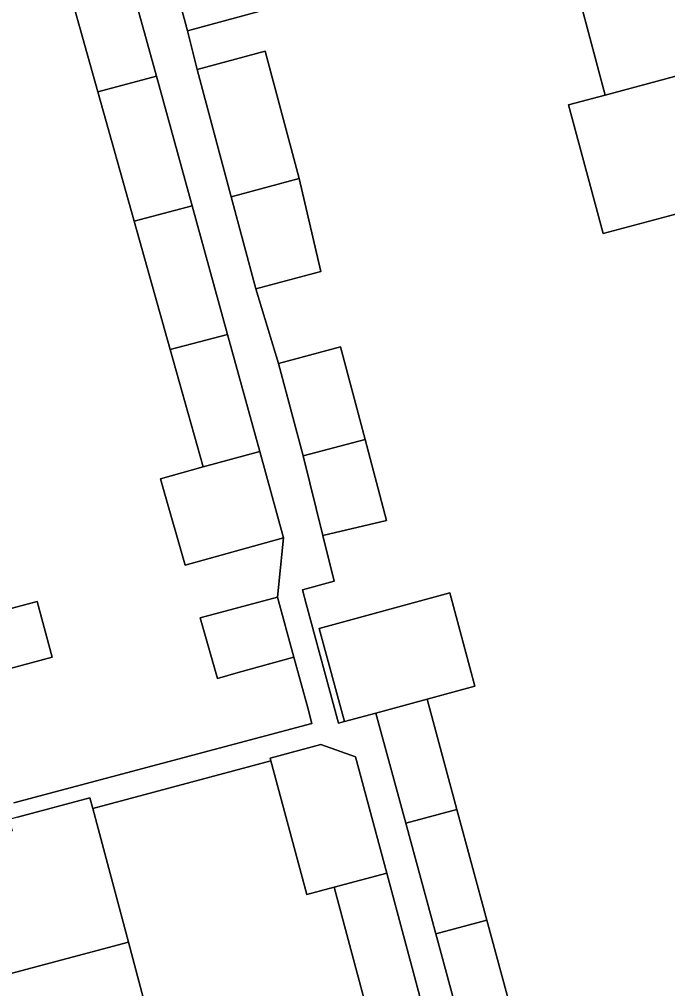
# Model space of a CAD drawing. Extents: x 162542 to 163147, y 380779 to 381521.
# Drawn here: x 162776.83 to 162802.78, y 380980.2 to 381018.98 of the extents above; entities that cross this region are included whole.
import ezdxf

# ---------------------------------------------------------------- set-up
doc = ezdxf.new("R2010")
doc.units = 0
for name, color, linetype in [('IMGEO_Erf', 7, 'Continuous'), ('IMGEO_Pand', 7, 'Continuous'), ('IMGEO_Voetpad_open', 7, 'Continuous')]:
    doc.layers.add(name, color=color, linetype=linetype)

msp = doc.modelspace()

# ---------------------------------------------------------------- linework, layer by layer
at = {"layer": 'IMGEO_Erf'}
for points in [[(162776.605, 380987.639), (162788.533, 380990.817), (162788.376, 380991.434), (162787.818, 380993.466), (162785.593, 380992.846), (162784.757, 380992.613), (162784.065, 380995.039), (162787.159, 380995.864), (162787.408, 380998.234), (162783.465, 380997.147), (162782.603, 381000.172), (162782.479, 381000.606), (162784.183, 381001.082), (162782.867, 381005.768), (162781.424, 381010.908), (162779.972, 381016.079), (162778.524, 381021.236)], [(162805.401, 381011.797), (162800.196, 381010.419), (162798.819, 381015.56), (162800.284, 381015.954), (162798.917, 381021.069)], [(162786.42, 381019.291), (162783.558, 381018.525), (162783.948, 381016.982), (162786.668, 381017.71), (162788.033, 381012.611), (162788.905, 381008.897), (162786.299, 381008.2), (162787.205, 381005.213), (162789.687, 381005.877), (162790.677, 381002.178), (162791.532, 380998.938), (162788.985, 380998.327), (162789.438, 380996.499), (162788.158, 380996.163), (162788.31, 380995.603), (162789.607, 380990.821), (162789.849, 380990.887), (162788.837, 380994.616), (162794.059, 380996.032), (162795.07, 380992.303), (162793.153, 380991.783), (162794.35, 380987.367), (162795.55, 380982.944), (162796.75, 380978.521)], [(162774.665, 380994.928), (162777.543, 380995.694), (162778.139, 380993.459), (162775.259, 380992.692)], [(162790.811, 380979.13), (162789.431, 380984.26), (162788.336, 380983.965), (162786.898, 380989.313), (162779.767, 380987.412), (162781.192, 380982.065), (162782.56, 380976.93)]]:
    msp.add_lwpolyline(points, dxfattribs=at)
at = {"layer": 'IMGEO_Pand'}
for points in [[(162810.868, 381018.786), (162809.505, 381023.876), (162799.976, 381021.363), (162798.917, 381021.069), (162800.284, 381015.954), (162804.097, 381016.973)], [(162785.414, 381023.049), (162782.552, 381022.284), (162783.558, 381018.525), (162786.42, 381019.291)], [(162780.894, 381021.869), (162778.524, 381021.236), (162779.972, 381016.079), (162782.318, 381016.705)], [(162810.868, 381018.786), (162804.097, 381016.973), (162800.284, 381015.954), (162798.819, 381015.56), (162800.196, 381010.419), (162805.401, 381011.797), (162812.248, 381013.63)], [(162783.948, 381016.982), (162785.313, 381011.883), (162788.033, 381012.611), (162786.668, 381017.71)], [(162783.745, 381011.526), (162782.318, 381016.705), (162779.972, 381016.079), (162781.424, 381010.908)], [(162788.033, 381012.611), (162785.313, 381011.883), (162786.299, 381008.2), (162788.905, 381008.897)], [(162783.745, 381011.526), (162781.424, 381010.908), (162782.867, 381005.768), (162785.163, 381006.38)], [(162782.867, 381005.768), (162784.183, 381001.082), (162786.454, 381001.694), (162785.163, 381006.38)], [(162787.205, 381005.213), (162788.195, 381001.514), (162790.677, 381002.178), (162789.687, 381005.877)], [(162790.677, 381002.178), (162788.195, 381001.514), (162788.985, 380998.327), (162791.532, 380998.938)], [(162786.454, 381001.694), (162784.183, 381001.082), (162782.479, 381000.606), (162782.603, 381000.172), (162783.465, 380997.147), (162787.408, 380998.234)], [(162773.886, 380997.849), (162764.901, 380995.452), (162764.904, 380995.443), (162766.274, 380990.297), (162775.259, 380992.692), (162778.139, 380993.459), (162777.543, 380995.694), (162774.665, 380994.928)], [(162787.159, 380995.864), (162784.065, 380995.039), (162784.757, 380992.613), (162785.593, 380992.846), (162787.818, 380993.466)], [(162789.849, 380990.887), (162791.102, 380991.227), (162793.153, 380991.783), (162795.07, 380992.303), (162794.059, 380996.032), (162788.837, 380994.616)], [(162793.153, 380991.783), (162791.102, 380991.227), (162792.299, 380986.818), (162794.35, 380987.367)], [(162790.288, 380989.481), (162788.894, 380989.975), (162786.867, 380989.43), (162786.898, 380989.313), (162788.336, 380983.965), (162789.431, 380984.26), (162791.54, 380984.822)], [(162779.767, 380987.412), (162779.654, 380987.837), (162776.758, 380987.065), (162776.416, 380986.974), (162776.539, 380986.511), (162771.439, 380985.144), (162767.898, 380984.203), (162769.31, 380978.899), (162781.192, 380982.065)], [(162794.35, 380987.367), (162792.299, 380986.818), (162793.499, 380982.396), (162795.55, 380982.944)], [(162789.431, 380984.26), (162790.811, 380979.13), (162792.92, 380979.692), (162791.54, 380984.822)], [(162795.55, 380982.944), (162793.499, 380982.396), (162794.699, 380977.973), (162796.75, 380978.521)], [(162781.192, 380982.065), (162769.31, 380978.899), (162770.678, 380973.763), (162779.663, 380976.158), (162782.56, 380976.93)]]:
    msp.add_lwpolyline(points, close=True, dxfattribs=at)
at = {"layer": 'IMGEO_Voetpad_open'}
for points in [[(162814.194, 380959.734), (162800.588, 380956.117), (162800.308, 380957.189), (162799.38, 380960.722), (162798.299, 380964.704), (162796.974, 380969.587), (162795.899, 380973.55), (162794.699, 380977.973), (162793.499, 380982.396), (162792.299, 380986.818), (162791.102, 380991.227), (162789.849, 380990.887), (162789.607, 380990.821), (162788.31, 380995.603), (162788.158, 380996.163), (162789.438, 380996.499), (162788.985, 380998.327), (162788.195, 381001.514), (162787.205, 381005.213), (162786.299, 381008.2), (162785.313, 381011.883), (162783.948, 381016.982), (162783.558, 381018.525), (162782.552, 381022.284)], [(162780.894, 381021.869), (162782.318, 381016.705), (162783.745, 381011.526), (162785.163, 381006.38), (162786.454, 381001.694), (162787.408, 380998.234), (162787.159, 380995.864), (162787.818, 380993.466), (162788.376, 380991.434), (162788.533, 380990.817), (162776.605, 380987.639)], [(162776.758, 380987.065), (162779.654, 380987.837), (162779.767, 380987.412), (162786.898, 380989.313), (162786.867, 380989.43), (162788.894, 380989.975), (162790.288, 380989.481), (162791.54, 380984.822), (162792.92, 380979.692)]]:
    msp.add_lwpolyline(points, dxfattribs=at)

doc.saveas('drawing.dxf')
